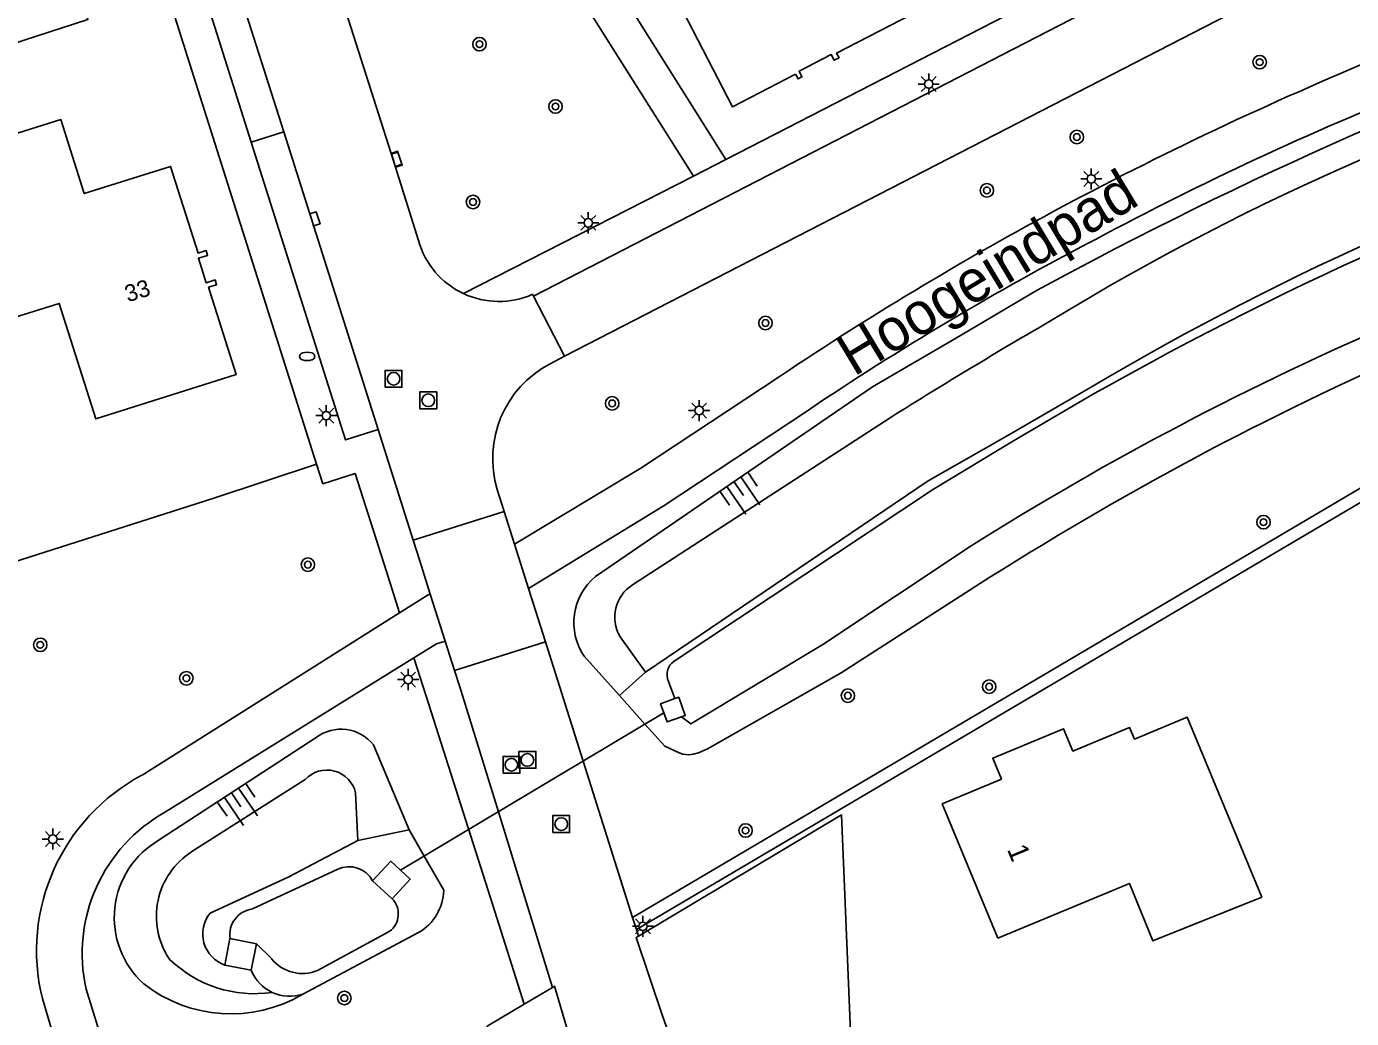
# Model space of a CAD drawing. Extents: x 135999 to 138000, y 396000 to 398501.
# Drawn here: x 137012.2 to 137090.8, y 398183.9 to 398242.7 of the extents above; entities that cross this region are included whole.
import ezdxf

# ---------------------------------------------------------------- set-up
doc = ezdxf.new("R2010")
doc.units = 0
for name, color, linetype in [('gg-afsc-hekwerk', 7, 'Continuous'), ('gg-anno-huisnummerreeks BGT', 7, 'Continuous'), ('gg-anno-openbare ruimte label', 7, 'Continuous'), ('gg-bbg-hoofdgebouw', 7, 'Continuous'), ('gg-knt-BGT kruinlijn', 7, 'Continuous'), ('gg-knt-bovenkant onderkant talud', 7, 'Continuous'), ('gg-knt-verharding', 7, 'Continuous'), ('gg-knt-verharding nz', 7, 'Continuous'), ('gg-kntw-bovenkant insteek waterloop', 7, 'Continuous'), ('gg-kntw-waterlijn', 7, 'Continuous'), ('gg-kwrk-duiker nz buis', 7, 'Continuous'), ('gg-kwrk-uitstroombak niveau min 01', 7, 'Continuous'), ('gt-anno-plantopografie huisnummer', 7, 'Continuous'), ('gt-bbg-plantopografie pand', 7, 'Continuous'), ('gt-grn-groengrens', 7, 'Continuous'), ('gt-grn-weggrens', 7, 'Continuous'), ('gt-symb-boom', 7, 'Continuous'), ('gt-symb-brandkraan', 7, 'Continuous'), ('gt-symb-kolk', 7, 'Continuous'), ('gt-symb-lichtmast', 7, 'Continuous'), ('gt-symb-rioolschacht', 7, 'Continuous'), ('gt-symb-talud symbool', 7, 'Continuous')]:
    doc.layers.add(name, color=color, linetype=linetype)

# ---------------------------------------------------------------- blocks, each defined once
blk = doc.blocks.new('gt0-KOLK')
at = {"layer": 'gt-symb-kolk'}
blk.add_lwpolyline([(0, 0), (0.375, 0), (0.375, 0.4), (-0.375, 0.4), (-0.375, 0), (0, 0)], dxfattribs=at)
blk = doc.blocks.new('gt0-BOOM')
at = {"layer": 'gt-symb-boom'}
for radius in [0.4, 0.2]:
    blk.add_circle((0, 0), radius, dxfattribs=at)
blk = doc.blocks.new('gt0-LMAST')
at = {"layer": 'gt-symb-lichtmast'}
for p, q in [((-0.182, 0.173), (-0.447, 0.438)), ((-0.005, 0.246), (-0.005, 0.621)), ((0.172, 0.173), (0.437, 0.438)), ((-0.255, -0.004), (-0.63, -0.004)), ((-0.182, -0.181), (-0.447, -0.446)), ((-0.005, -0.254), (-0.005, -0.629)), ((0.437, -0.446), (0.172, -0.181)), ((0.245, -0.004), (0.62, -0.004))]:
    blk.add_line(p, q, dxfattribs=at)
blk.add_circle((-0.005, -0.004), 0.25, dxfattribs=at)
blk = doc.blocks.new('gt0-RS')
at = {"layer": 'gt-symb-rioolschacht'}
blk.add_lwpolyline([(-0.5, -0.5), (0.5, -0.5), (0.5, 0.5), (-0.5, 0.5)], close=True, dxfattribs=at)
blk.add_circle((0, 0), 0.375, dxfattribs=at)
blk = doc.blocks.new('gt0-BR')
at = {"layer": 'gt-symb-brandkraan'}
for centre, radius, start, end in [((-0.244, 0), 0.206, 107.56694, 252.43307), ((0.599, -2.664), 3, 106.89205, 107.56694), ((0, -0.691), 0.938, 73.10799, 106.89205), ((-0.599, -2.664), 3, 72.43309, 73.10799), ((0.244, 0), 0.206, 287.56695, 72.43309), ((0.599, 2.664), 3, 252.43307, 253.10797), ((0, 0.691), 0.938, 253.10797, 286.89206), ((-0.599, 2.664), 3, 286.89206, 287.56695)]:
    blk.add_arc(centre, radius, start, end, dxfattribs=at)
blk = doc.blocks.new('gt0-TALUD_1')
at = {"layer": 'gt-symb-talud symbool'}
for p, q in [((-1, -1), (-1, 0)), ((-0.5, -2), (-0.5, 0)), ((0, -1), (0, 0)), ((0.5, -2), (0.5, 0)), ((1, -1), (1, 0))]:
    blk.add_line(p, q, dxfattribs=at)

msp = doc.modelspace()

# ---------------------------------------------------------------- linework, layer by layer
at = {"layer": 'gg-afsc-hekwerk'}
msp.add_line((137023.281, 398214.68), (137005.337, 398208.962), dxfattribs=at)
at = {"layer": 'gg-bbg-hoofdgebouw'}
for points in [[(137008.301, 398240.627), (137015.877, 398243.077), (137014.736, 398246.679), (137016.158, 398247.137), (137013.669, 398254.857), (137009.443, 398253.501), (137008.533, 398256.339), (136995.468, 398252.13)], [(137057.829, 398239.822), (137057.971, 398239.547), (137058.207, 398239.664), (137058.031, 398240.005), (137059.946, 398240.992), (137060.119, 398240.656), (137060.403, 398240.802), (137060.261, 398241.076), (137064.699, 398243.365), (137062.572, 398247.489), (137064.429, 398248.447), (137062.106, 398252.919), (137058.121, 398250.843), (137058.42, 398250.24), (137049.973, 398245.849), (137054.09, 398237.893), (137057.829, 398239.822)], [(137007.788, 398235.102), (137014.27, 398237.143), (137015.656, 398232.755), (137020.779, 398234.365), (137022.403, 398229.225), (137022.88, 398229.375), (137022.969, 398229.094), (137022.43, 398228.924), (137022.881, 398227.472), (137023.416, 398227.638), (137023.503, 398227.356), (137023.026, 398227.208), (137024.662, 398222.033), (137016.338, 398219.402), (137014.174, 398226.248), (137010.875, 398225.205), (137007.788, 398235.102)]]:
    msp.add_lwpolyline(points, dxfattribs=at)
at = {"layer": 'gg-knt-BGT kruinlijn'}
for p, q in [((137045.295, 398205.335), (137047.382, 398203.004)), ((137020.106, 398194.452), (137029.398, 398200.522)), ((137034.911, 398195.042), (137032.813, 398200.08))]:
    msp.add_line(p, q, dxfattribs=at)
msp.add_lwpolyline([(137045.956, 398210.057), (137062.38, 398221.309), (137067.274, 398224.149), (137072.148, 398227.021)], dxfattribs=at)
for centre, radius, start, end in [((137191.826, 398007.311), 250.191, 109.01816, 118.57753), ((137048.235, 398207.331), 3.553, 129.89218, 214.1705), ((137030.878, 398198.543), 2.471, 38.46111, 126.78941), ((137022.735, 398189.854), 5.297, 119.75638, 227.8451), ((137024.354, 398192.566), 8.417, 232.06945, 300.42412)]:
    msp.add_arc(centre, radius, start, end, dxfattribs=at)
at = {"layer": 'gg-knt-bovenkant onderkant talud'}
for p, q in [((137063.499, 398219.513), (137048.161, 398209.568)), ((137047.425, 398206.496), (137048.93, 398204.39)), ((137028.759, 398198.035), (137022.04, 398193.758)), ((137031.879, 398194.429), (137031.739, 398197.243))]:
    msp.add_line(p, q, dxfattribs=at)
for centre, radius, start, end in [((137150.761, 398097.85), 149.251, 105.41814, 121.38056), ((137236.792, 397943.016), 326.315, 120.12007, 122.07721), ((137049.364, 398207.656), 2.26, 122.17963, 210.87405), ((137030.04, 398196.852), 1.743, 12.9475, 137.28543), ((137024.47, 398189.925), 4.538, 122.37304, 213.85236), ((137025.749, 398192.563), 7.223, 225.6615, 278.42271)]:
    msp.add_arc(centre, radius, start, end, dxfattribs=at)
at = {"layer": 'gg-knt-verharding'}
for p, q in [((137003.057, 398299.91), (137029.426, 398216.712)), ((137053.69, 398234.765), (137020.177, 398288.054)), ((137139.553, 398278.942), (137053.69, 398234.765)), ((137141.946, 398277.982), (137042.295, 398226.677)), ((137044.131, 398223.11), (137142.253, 398273.611)), ((137051.774, 398233.782), (137041.278, 398250.419)), ((137031.034, 398243.974), (137033.852, 398235.134)), ((137023.041, 398243.735), (137025.556, 398235.796)), ((137034.113, 398234.315), (137035.473, 398229.965)), ((137038.14, 398226.825), (137051.774, 398233.782)), ((137042.295, 398226.677), (137042.239, 398226.784)), ((137043.269, 398222.666), (137044.131, 398223.11)), ((137033.076, 398218.771), (137035.16, 398212.21)), ((137029.426, 398216.712), (137029.794, 398215.551)), ((137040.555, 398213.916), (137040.14, 398215.211)), ((137035.16, 398212.21), (137040.555, 398213.916)), ((137040.555, 398213.916), (137041.169, 398211.974)), ((137035.16, 398212.21), (137035.546, 398210.998)), ((137041.169, 398211.974), (137041.998, 398209.352)), ((137035.546, 398210.998), (137036.174, 398209.022)), ((137034.348, 398207.914), (137033.566, 398210.367)), ((137036.174, 398209.022), (137037.06, 398206.231)), ((137041.998, 398209.352), (137042.996, 398206.197)), ((137019.081, 398198.29), (137034.348, 398207.914)), ((137037.06, 398206.231), (137037.614, 398204.487)), ((137042.996, 398206.197), (137037.614, 398204.487)), ((137042.996, 398206.197), (137045.234, 398199.125)), ((137020.483, 398196.114), (137035.203, 398205.235)), ((137035.928, 398202.964), (137035.203, 398205.235)), ((137037.614, 398204.487), (137037.899, 398203.59)), ((137035.928, 398202.964), (137039.734, 398191.031)), ((137045.234, 398199.125), (137048.166, 398189.861)), ((137060.546, 398195.944), (137048.516, 398188.756)), ((137039.734, 398191.031), (137041.746, 398184.722)), ((137048.166, 398189.861), (137048.39, 398189.154)), ((137048.39, 398189.154), (137048.516, 398188.756)), ((137015.127, 398178.454), (137013.173, 398185.063)), ((137017.327, 398180.549), (137015.769, 398185.61))]:
    msp.add_line(p, q, dxfattribs=at)
for points in [[(137025.556, 398235.796), (137031.143, 398218.16), (137033.076, 398218.771)], [(137034.113, 398234.315), (137034.495, 398234.437), (137034.235, 398235.264), (137033.852, 398235.134)], [(137056.919, 398221.943), (137048.649, 398216.492), (137041.169, 398211.974)], [(137058.471, 398219.849), (137049.978, 398214.237), (137041.998, 398209.352)], [(137029.794, 398215.551), (137031.717, 398216.165), (137033.566, 398210.367)], [(137034.348, 398207.914), (137036.037, 398208.979), (137036.174, 398209.022)], [(137035.203, 398205.235), (137036.547, 398206.068), (137037.06, 398206.231)], [(137071.085, 398164.472), (137061.864, 398164.062), (137060.546, 398195.944)], [(137041.746, 398184.722), (137039.543, 398183.408), (137042.467, 398174.329)]]:
    msp.add_lwpolyline(points, dxfattribs=at)
for centre, radius, start, end in [((137173.595, 398044.349), 212.589, 112.01919, 117.85992), ((137165.778, 398061.486), 191.157, 111.75821, 118.1346), ((137166.114, 398058.849), 196.273, 117.90725, 123.80319), ((137040.233, 398231.305), 4.945, 195.72728, 244.95941), ((137157.487, 398072.862), 177.227, 117.50515, 123.96583), ((137040.235, 398231.307), 4.947, 244.95306, 293.90078), ((137046.212, 398217.047), 6.343, 117.6401, 196.82253), ((137024.611, 398187.887), 11.782, 117.99536, 193.86762), ((137025.147, 398187.711), 9.61, 119.03094, 192.62975)]:
    msp.add_arc(centre, radius, start, end, dxfattribs=at)
at = {"layer": 'gg-knt-verharding nz'}
for p, q in [((137027.488, 398236.408), (137024.967, 398244.345)), ((137027.488, 398236.408), (137025.556, 398235.796)), ((137033.076, 398218.771), (137027.488, 398236.408)), ((137033.852, 398235.134), (137034.113, 398234.315)), ((137037.899, 398203.59), (137040.207, 398196.122)), ((137040.207, 398196.122), (137043.425, 398185.711)), ((137043.425, 398185.711), (137041.746, 398184.722))]:
    msp.add_line(p, q, dxfattribs=at)
msp.add_lwpolyline([(137048.516, 398188.756), (137048.386, 398188.678), (137049.962, 398183.975), (137050.329, 398182.926), (137050.741, 398181.895), (137045.08, 398180.074), (137044.555, 398182.303), (137043.54, 398185.78), (137043.425, 398185.711)], dxfattribs=at)
at = {"layer": 'gg-kntw-bovenkant insteek waterloop'}
for p, q in [((137048.93, 398204.39), (137047.382, 398203.004)), ((137047.382, 398203.004), (137048.897, 398201.313)), ((137031.879, 398194.429), (137034.911, 398195.042)), ((137034.911, 398195.042), (137035.807, 398193.493)), ((137035.807, 398193.493), (137036.975, 398191.475)), ((137035.48, 398188.966), (137028.616, 398185.308))]:
    msp.add_line(p, q, dxfattribs=at)
for points in [[(137048.93, 398204.39), (137065.679, 398215.741), (137070.504, 398218.486), (137075.314, 398221.268)], [(137048.897, 398201.313), (137050.073, 398200), (137050.929, 398199.605), (137051.143, 398199.534), (137051.501, 398199.49), (137051.777, 398199.526), (137052.07, 398199.613), (137052.606, 398199.849), (137052.921, 398200.023), (137060.534, 398204.362), (137069.351, 398210.014)], [(137023.125, 398190.121), (137027.783, 398192.261), (137031.879, 398194.429)]]:
    msp.add_lwpolyline(points, dxfattribs=at)
for centre, radius, start, end in [((137162.438, 398073.881), 171.212, 106.92022, 120.58814), ((137170.172, 398050.913), 188.356, 113.24977, 122.36201), ((137033.986, 398191.556), 2.99, 299.97315, 358.44923), ((137024.637, 398188.88), 1.956, 140.60444, 250.72685), ((137027.849, 398187.665), 2.477, 202.23515, 245.12537), ((137027.851, 398187.654), 2.468, 244.97889, 288.0617)]:
    msp.add_arc(centre, radius, start, end, dxfattribs=at)
at = {"layer": 'gg-kntw-waterlijn'}
for p, q in [((137050.302, 398203.843), (137050.669, 398202.824)), ((137025.631, 398190.364), (137030.681, 398192.717)), ((137033.775, 398189.042), (137029.491, 398186.715)), ((137026.768, 398187.402), (137025.862, 398188.299))]:
    msp.add_line(p, q, dxfattribs=at)
for points in [[(137050.62, 398205.045), (137066.01, 398215.229), (137070.753, 398218.097), (137075.538, 398220.9)], [(137068.172, 398211.833), (137059.45, 398206.042), (137051.625, 398201.327), (137051.056, 398201.749)]]:
    msp.add_lwpolyline(points, dxfattribs=at)
for centre, radius, start, end in [((137176.181, 398043.098), 204.31, 108.08294, 119.51175), ((137165.373, 398057.817), 182.123, 113.1801, 122.25643), ((137051.179, 398204.254), 0.969, 125.2603, 205.10246), ((137031.355, 398191.279), 1.589, 28.27309, 115.10595), ((137032.99, 398190.062), 1.287, 307.56844, 44.20088), ((137025.825, 398188.832), 1.544, 97.20078, 188.47827), ((137028.591, 398188.89), 2.353, 219.20769, 292.47241)]:
    msp.add_arc(centre, radius, start, end, dxfattribs=at)
at = {"layer": 'gg-kwrk-duiker nz buis'}
msp.add_line((137034.406, 398192.656), (137050.015, 398201.981), dxfattribs=at)
at = {"layer": 'gg-kwrk-uitstroombak niveau min 01'}
for p, q in [((137032.754, 398192.031), (137033.913, 398190.96)), ((137023.991, 398187.033), (137024.297, 398188.604)), ((137024.297, 398188.604), (137025.862, 398188.299)), ((137025.862, 398188.299), (137025.556, 398186.728)), ((137025.556, 398186.728), (137023.991, 398187.033))]:
    msp.add_line(p, q, dxfattribs=at)
for points in [[(137050.669, 398202.824), (137049.821, 398202.518), (137050.015, 398201.981)], [(137051.056, 398201.749), (137051.29, 398201.834), (137050.903, 398202.908), (137050.669, 398202.824)], [(137050.015, 398201.981), (137050.208, 398201.444), (137051.056, 398201.749)], [(137034.406, 398192.656), (137033.827, 398193.191), (137032.754, 398192.031)], [(137033.913, 398190.96), (137034.985, 398192.121), (137034.406, 398192.656)]]:
    msp.add_lwpolyline(points, dxfattribs=at)
at = {"layer": 'gt-bbg-plantopografie pand'}
msp.add_lwpolyline([(137085.461, 398191.068), (137078.998, 398188.47), (137077.629, 398191.876), (137069.827, 398188.634), (137066.518, 398196.597), (137070.027, 398198.055), (137069.514, 398199.292), (137073.717, 398201.038), (137074.268, 398199.714), (137077.632, 398201.111), (137077.914, 398200.433), (137081.047, 398201.735), (137085.461, 398191.068)], dxfattribs=at)
at = {"layer": 'gt-grn-groengrens'}
msp.add_line((137023.281, 398214.68), (137029.426, 398216.712), dxfattribs=at)
for points in [[(137048.166, 398189.861), (137094.751, 398217.337), (137095.621, 398217.528)], [(137048.39, 398189.154), (137095.132, 398216.691), (137095.832, 398216.806), (137095.724, 398217.302)]]:
    msp.add_lwpolyline(points, dxfattribs=at)
at = {"layer": 'gt-grn-weggrens'}
for p, q in [((137051.774, 398233.782), (137053.69, 398234.765)), ((137042.295, 398226.677), (137044.131, 398223.11))]:
    msp.add_line(p, q, dxfattribs=at)

# ---------------------------------------------------------------- block references
at = {"layer": 'gt-symb-boom'}
for p in [(137039.089, 398241.608), (137085.341, 398240.542), (137043.592, 398237.912), (137074.498, 398236.104), (137069.17, 398232.942), (137038.704, 398232.256), (137056.045, 398225.085), (137046.951, 398220.322), (137085.568, 398213.285), (137028.915, 398210.765), (137013.048, 398206.014), (137021.713, 398204.033), (137069.305, 398203.533), (137060.928, 398203.002), (137054.863, 398195.012), (137031.078, 398185.082)]:
    msp.add_blockref('gt0-BOOM', p, dxfattribs=at)
at = {"layer": 'gt-symb-brandkraan'}
msp.add_blockref('gt0-BR', (137028.873, 398223.101), dxfattribs=at)
at = {"layer": 'gt-symb-kolk'}
for p, rotation in [((137033.983, 398234.725), -72.49144235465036), ((137029.142, 398231.203), -72.44040969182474)]:
    msp.add_blockref('gt0-KOLK', p, dxfattribs=dict(at, rotation=rotation))
at = {"layer": 'gt-symb-lichtmast'}
for p in [(137065.728, 398239.249), (137075.36, 398233.625), (137045.544, 398231.023), (137052.116, 398219.901), (137030.009, 398219.598), (137034.863, 398203.961), (137013.801, 398194.505), (137048.784, 398189.337)]:
    msp.add_blockref('gt0-LMAST', p, dxfattribs=at)
at = {"layer": 'gt-symb-rioolschacht'}
for p in [(137033.994, 398221.777), (137036.05, 398220.506), (137040.984, 398198.904), (137041.929, 398199.197), (137043.934, 398195.391)]:
    msp.add_blockref('gt0-RS', p, dxfattribs=at)
at = {"layer": 'gt-symb-talud symbool', "xscale": 0.999924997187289, "yscale": 0.999924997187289, "rotation": 34.405234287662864}
for p in [(137054.168, 398215.683), (137024.382, 398197.245)]:
    msp.add_blockref('gt0-TALUD_1', p, dxfattribs=at)

# ---------------------------------------------------------------- texts
at = {"layer": 'gg-anno-huisnummerreeks BGT'}
msp.add_text('33', height=1, rotation=17.3, dxfattribs=at).set_placement((137018.242, 398226.303))
at = {"layer": 'gg-anno-openbare ruimte label'}
msp.add_text('Hoogeindpad', height=2.5, rotation=31.1, dxfattribs=at).set_placement((137061.284, 398221.878))
at = {"layer": 'gt-anno-plantopografie huisnummer'}
msp.add_text('1', height=1.2, rotation=292.55965, dxfattribs=at).set_placement((137070.347, 398193.898))

doc.saveas('drawing.dxf')
